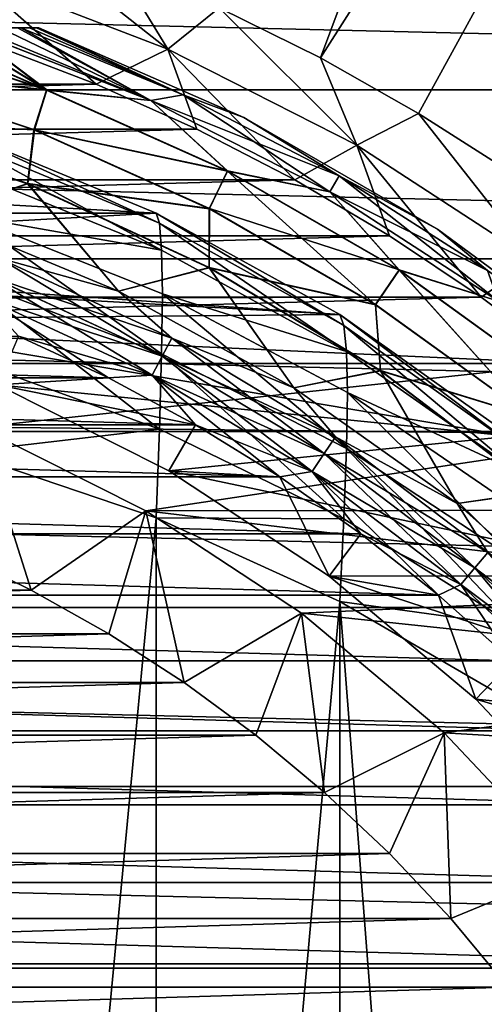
# Model space of a CAD drawing. Header units: metres. Extents: x -109 to 109, y -315 to 32.
# Tile 377 of 384: x 81.91 to 85.64, y 7.17 to 15.07. Entities that reach past the tile are written whole.
import ezdxf

# ---------------------------------------------------------------- set-up
doc = ezdxf.new("R2010")
doc.units = ezdxf.units.M
doc.layers.add('solid_K244242000C74_AAA', color=7, linetype='CONTINUOUS')

msp = doc.modelspace()

# ---------------------------------------------------------------- linework, layer by layer
at = {"layer": 'solid_K244242000C74_AAA'}
for points in [[(89.187675, 27.782076, -78.325066), (83.514343, 15.161276, -73.288864), (84.324875, 14.759292, -73.288864)], [(91.771088, 26.450235, -78.325066), (89.187675, 27.782076, -78.325066), (84.324875, 14.759292, -73.288864)], [(91.771088, 26.450235, -78.325066), (84.324875, 14.759292, -73.288864), (85.11245, 14.314016, -73.288864)], [(91.771088, 26.450235, -78.325066), (85.11245, 14.314016, -73.288864), (85.874763, 13.826756, -73.288864)], [(104.631042, 14.502484, -83.82), (48.368961, 14.502484, -83.82), (49.090897, 15.824654, -83.82)], [(104.631042, 14.502484, -83.82), (49.090897, 15.824654, -83.82), (103.909103, 15.824654, -83.82)], [(83.102882, 14.830321, -73.162537), (81.834007, 15.830783, -73.288864), (81.516525, 15.439268, -73.162537)], [(83.102882, 14.830321, -73.162537), (82.683243, 15.518789, -73.288864), (81.834007, 15.830783, -73.288864)], [(83.102882, 14.830321, -73.162537), (83.514343, 15.161276, -73.288864), (82.683243, 15.518789, -73.288864)], [(81.516525, 15.439268, -73.162537), (81.702209, 14.863488, -73.120003), (82.527939, 14.548213, -73.120003)], [(83.102882, 14.830321, -73.162537), (81.516525, 15.439268, -73.162537), (82.527939, 14.548213, -73.120003)], [(84.616905, 14.058889, -73.162537), (83.514343, 15.161276, -73.288864), (83.102882, 14.830321, -73.162537)], [(84.616905, 14.058889, -73.162537), (84.324875, 14.759292, -73.288864), (83.514343, 15.161276, -73.288864)], [(70.932236, 15, -34), (82.067764, 15, -34), (82.067764, 15, -44)], [(70.950554, 15, -33.747631), (82.067764, 15, -34), (70.932236, 15, -34)], [(82.049446, 15, -44.252373), (70.932236, 15, -44), (82.067764, 15, -44)], [(70.932236, 15, -34), (82.067764, 15, -44), (70.932236, 15, -44)], [(82.049446, 15, -44.252373), (70.950554, 15, -44.252373), (70.932236, 15, -44)], [(82.049446, 15, -33.747631), (82.067764, 15, -34), (70.950554, 15, -33.747631)], [(81.99369, 15, -44.505844), (71.00631, 15, -44.505844), (70.950554, 15, -44.252373)], [(81.99369, 15, -44.505844), (70.950554, 15, -44.252373), (82.049446, 15, -44.252373)], [(82.049446, 15, -33.747631), (70.950554, 15, -33.747631), (71.00631, 15, -33.494156)], [(81.924271, 15, -44.701088), (71.075729, 15, -44.701088), (71.00631, 15, -44.505844)], [(81.924271, 15, -44.701088), (71.00631, 15, -44.505844), (81.99369, 15, -44.505844)], [(81.99369, 15, -33.494156), (71.00631, 15, -33.494156), (71.076904, 15, -33.296097)], [(82.049446, 15, -33.747631), (71.00631, 15, -33.494156), (81.99369, 15, -33.494156)], [(81.8974, 15, -44.762798), (71.075729, 15, -44.701088), (81.924271, 15, -44.701088)], [(81.923096, 15, -33.296097), (71.076904, 15, -33.296097), (71.1026, 15, -33.237202)], [(81.99369, 15, -33.494156), (71.076904, 15, -33.296097), (81.923096, 15, -33.296097)], [(81.8974, 15, -33.237202), (81.923096, 15, -33.296097), (71.1026, 15, -33.237202)], [(80.623642, 15, -31.941381), (80.566063, 14.66765, -31.31955), (82.13002, 14.5021, -31.941523)], [(82.132591, 14.50235, -46.055901), (80.57209, 14.667551, -46.678066), (80.627983, 15, -46.056065)], [(80.988518, 15, -32.180431), (80.623642, 15, -31.941381), (82.13002, 14.5021, -31.941523)], [(82.132591, 14.50235, -46.055901), (80.627983, 15, -46.056065), (80.988525, 15, -45.819569)], [(80.988518, 15, -32.180431), (82.13002, 14.5021, -31.941523), (81.309311, 15, -32.445126)], [(82.132591, 14.50235, -46.055901), (80.988525, 15, -45.819569), (81.309311, 15, -45.554871)], [(82.132591, 14.50235, -46.055901), (81.309311, 15, -45.554871), (81.471329, 15, -45.391918)], [(82.13002, 14.5021, -31.941523), (81.468811, 15, -32.605377), (81.309311, 15, -32.445126)], [(81.56266, 15, -32.711975), (81.468811, 15, -32.605377), (82.964844, 14.418338, -32.604633)], [(82.13002, 14.5021, -31.941523), (82.964844, 14.418338, -32.604633), (81.468811, 15, -32.605377)], [(82.966278, 14.418556, -45.392651), (81.471329, 15, -45.391918), (81.562668, 15, -45.288021)], [(82.132591, 14.50235, -46.055901), (81.471329, 15, -45.391918), (82.966278, 14.418556, -45.392651)], [(81.756012, 15, -32.976551), (81.56266, 15, -32.711975), (82.964844, 14.418338, -32.604633)], [(82.966278, 14.418556, -45.392651), (81.562668, 15, -45.288021), (81.756012, 15, -45.023445)], [(82.966278, 14.418556, -45.392651), (81.756012, 15, -45.023445), (81.8974, 15, -44.762798)], [(81.756012, 15, -32.976551), (82.964844, 14.418338, -32.604633), (81.8974, 15, -33.237202)], [(82.966278, 14.418556, -45.392651), (81.8974, 15, -44.762798), (81.924271, 15, -44.701088)], [(82.964844, 14.418338, -32.604633), (81.923096, 15, -33.296097), (81.8974, 15, -33.237202)], [(81.99369, 15, -33.494156), (81.923096, 15, -33.296097), (83.223686, 14.463711, -33.295631)], [(82.964844, 14.418338, -32.604633), (83.223686, 14.463711, -33.295631), (81.923096, 15, -33.296097)], [(83.224304, 14.463863, -44.701569), (81.924271, 15, -44.701088), (81.99369, 15, -44.505844)], [(82.966278, 14.418556, -45.392651), (81.924271, 15, -44.701088), (83.224304, 14.463863, -44.701569)], [(83.224304, 14.463863, -44.701569), (81.99369, 15, -44.505844), (82.049446, 15, -44.252373)], [(82.049446, 15, -33.747631), (81.99369, 15, -33.494156), (83.223686, 14.463711, -33.295631)], [(82.049446, 15, -33.747631), (83.223686, 14.463711, -33.295631), (82.067764, 15, -34)], [(83.224304, 14.463863, -44.701569), (82.049446, 15, -44.252373), (82.067764, 15, -44)], [(83.71106, 14.282878, -34), (82.067764, 15, -44), (82.067764, 15, -34)], [(83.223686, 14.463711, -33.295631), (83.71106, 14.282878, -34), (82.067764, 15, -34)], [(83.71106, 14.282878, -34), (83.71106, 14.282878, -44), (82.067764, 15, -44)], [(83.224304, 14.463863, -44.701569), (82.067764, 15, -44), (83.71106, 14.282878, -44)], [(82.527939, 14.548213, -73.120003), (81.702209, 14.863488, -73.120003), (70.472153, 14.54825, -73.120003)], [(83.102882, 14.830321, -73.162537), (82.527939, 14.548213, -73.120003), (83.334221, 14.187294, -73.120003)], [(83.102882, 14.830321, -73.162537), (83.334221, 14.187294, -73.120003), (84.119019, 13.781766, -73.120003)], [(84.616905, 14.058889, -73.162537), (83.102882, 14.830321, -73.162537), (84.119019, 13.781766, -73.120003)], [(84.616905, 14.058889, -73.162537), (85.11245, 14.314016, -73.288864), (84.324875, 14.759292, -73.288864)], [(80.459595, 14.261165, -30.751143), (82.028091, 14.181433, -31.31955), (80.566063, 14.66765, -31.31955)], [(80.57209, 14.667551, -46.678066), (82.031906, 14.181572, -46.678066), (80.460083, 14.262934, -47.246708)], [(82.13002, 14.5021, -31.941523), (80.566063, 14.66765, -31.31955), (82.028091, 14.181433, -31.31955)], [(82.132591, 14.50235, -46.055901), (82.031906, 14.181572, -46.678066), (80.57209, 14.667551, -46.678066)], [(82.527939, 14.548213, -73.120003), (70.472153, 14.54825, -73.120003), (69.665863, 14.187336, -73.120003)], [(83.334221, 14.187294, -73.120003), (82.527939, 14.548213, -73.120003), (69.665863, 14.187336, -73.120003)], [(105.289085, 13.147866, -83.82), (47.710915, 13.147866, -83.82), (48.368961, 14.502484, -83.82)], [(105.289085, 13.147866, -83.82), (48.368961, 14.502484, -83.82), (104.631042, 14.502484, -83.82)], [(82.13002, 14.5021, -31.941523), (82.028091, 14.181433, -31.31955), (83.58007, 13.8521, -31.941523)], [(83.581284, 13.852786, -46.055901), (82.031906, 14.181572, -46.678066), (82.132591, 14.50235, -46.055901)], [(82.13002, 14.5021, -31.941523), (83.58007, 13.8521, -31.941523), (82.964844, 14.418338, -32.604633)], [(83.581284, 13.852786, -46.055901), (82.132591, 14.50235, -46.055901), (82.966278, 14.418556, -45.392651)], [(82.964844, 14.418338, -32.604633), (84.400673, 13.68437, -32.604633), (83.223686, 14.463711, -33.295631)], [(82.966278, 14.418556, -45.392651), (83.224304, 14.463863, -44.701569), (84.475266, 13.813568, -44.701569)], [(83.223686, 14.463711, -33.295631), (84.475067, 13.813225, -33.295631), (83.71106, 14.282878, -34)], [(84.400673, 13.68437, -32.604633), (84.475067, 13.813225, -33.295631), (83.223686, 14.463711, -33.295631)], [(84.475266, 13.813568, -44.701569), (83.224304, 14.463863, -44.701569), (83.71106, 14.282878, -44)], [(83.58007, 13.8521, -31.941523), (84.400673, 13.68437, -32.604633), (82.964844, 14.418338, -32.604633)], [(84.40107, 13.685053, -45.392651), (82.966278, 14.418556, -45.392651), (84.475266, 13.813568, -44.701569)], [(83.581284, 13.852786, -46.055901), (82.966278, 14.418556, -45.392651), (84.40107, 13.685053, -45.392651)], [(86.041992, 13.133426, -73.162537), (85.11245, 14.314016, -73.288864), (84.616905, 14.058889, -73.162537)], [(86.041992, 13.133426, -73.162537), (85.874763, 13.826756, -73.288864), (85.11245, 14.314016, -73.288864)], [(80.459595, 14.261165, -30.751143), (81.225365, 13.504317, -30.25), (81.978287, 13.749457, -30.751143)], [(80.459595, 14.261165, -30.751143), (81.978287, 13.749457, -30.751143), (82.028091, 14.181433, -31.31955)], [(82.031906, 14.181572, -46.678066), (81.978966, 13.751163, -47.246708), (80.460083, 14.262934, -47.246708)], [(81.225365, 13.504317, -47.75), (80.460083, 14.262934, -47.246708), (81.978966, 13.751163, -47.246708)], [(85.263802, 13.3864, -34), (85.263802, 13.3864, -44), (83.71106, 14.282878, -44)], [(84.475266, 13.813568, -44.701569), (83.71106, 14.282878, -44), (85.263802, 13.3864, -44)], [(83.71106, 14.282878, -34), (85.263802, 13.3864, -34), (83.71106, 14.282878, -44)], [(84.475067, 13.813225, -33.295631), (85.263802, 13.3864, -34), (83.71106, 14.282878, -34)], [(83.334221, 14.187294, -73.120003), (69.665863, 14.187336, -73.120003), (68.881065, 13.781814, -73.120003)], [(84.119019, 13.781766, -73.120003), (83.334221, 14.187294, -73.120003), (68.881065, 13.781814, -73.120003)], [(71.545906, 14.158248, -27.5), (83.008316, 13.514469, -27.5), (69.991684, 13.514469, -27.5)], [(71.545906, 14.158248, -27.5), (81.454094, 14.158248, -27.5), (83.008316, 13.514469, -27.5)], [(81.453308, 14.158556, -0.001319), (83.007805, 13.514752, -0.000657), (81.454094, 14.158248, -27.5)], [(83.034874, 13.433027, 1.353968), (83.007805, 13.514752, -0.000657), (81.453308, 14.158556, -0.001319)], [(83.034874, 13.433027, 1.353968), (81.453308, 14.158556, -0.001319), (81.471977, 14.079729, 1.420647)], [(83.007805, 13.514752, -0.000657), (83.008316, 13.514469, -27.5), (81.454094, 14.158248, -27.5)], [(81.978287, 13.749457, -30.751143), (83.433479, 13.549898, -31.31955), (82.028091, 14.181433, -31.31955)], [(82.031906, 14.181572, -46.678066), (83.435204, 13.550715, -46.678066), (81.978966, 13.751163, -47.246708)], [(83.58007, 13.8521, -31.941523), (82.028091, 14.181433, -31.31955), (83.433479, 13.549898, -31.31955)], [(83.581284, 13.852786, -46.055901), (83.435204, 13.550715, -46.678066), (82.031906, 14.181572, -46.678066)], [(81.471977, 14.079729, 1.420647), (81.483925, 13.857467, 2.848619), (83.052162, 13.21702, 2.715811)], [(83.034874, 13.433027, 1.353968), (81.471977, 14.079729, 1.420647), (83.052162, 13.21702, 2.715811)], [(84.616905, 14.058889, -73.162537), (84.119019, 13.781766, -73.120003), (84.880241, 13.332586, -73.120003)], [(84.616905, 14.058889, -73.162537), (84.880241, 13.332586, -73.120003), (85.614555, 12.841762, -73.120003)], [(86.041992, 13.133426, -73.162537), (84.616905, 14.058889, -73.162537), (85.614555, 12.841762, -73.120003)], [(83.052162, 13.21702, 2.715811), (81.483925, 13.857467, 2.848619), (81.488907, 13.492301, 4.251068)], [(83.58007, 13.8521, -31.941523), (83.433479, 13.549898, -31.31955), (84.767815, 12.779519, -31.31955)], [(84.95623, 13.05896, -46.055901), (83.435204, 13.550715, -46.678066), (83.581284, 13.852786, -46.055901)], [(83.58007, 13.8521, -31.941523), (84.767815, 12.779519, -31.31955), (84.956238, 13.057567, -31.941523)], [(83.58007, 13.8521, -31.941523), (84.956238, 13.057567, -31.941523), (84.400673, 13.68437, -32.604633)], [(84.95623, 13.05896, -46.055901), (83.581284, 13.852786, -46.055901), (84.40107, 13.685053, -45.392651)], [(84.119019, 13.781766, -73.120003), (68.881065, 13.781814, -73.120003), (68.119843, 13.332638, -73.120003)], [(84.880241, 13.332586, -73.120003), (84.119019, 13.781766, -73.120003), (68.119843, 13.332638, -73.120003)], [(82.707657, 12.890332, -47.75), (81.225365, 13.504317, -47.75), (81.978966, 13.751163, -47.246708)], [(81.978287, 13.749457, -30.751143), (81.225365, 13.504317, -30.25), (82.707657, 12.890332, -30.25)], [(81.978287, 13.749457, -30.751143), (82.707657, 12.890332, -30.25), (83.432747, 13.07655, -30.751143)], [(81.978287, 13.749457, -30.751143), (83.432747, 13.07655, -30.751143), (83.433479, 13.549898, -31.31955)], [(83.435204, 13.550715, -46.678066), (83.433609, 13.078173, -47.246708), (81.978966, 13.751163, -47.246708)], [(82.707657, 12.890332, -47.75), (81.978966, 13.751163, -47.246708), (83.433609, 13.078173, -47.246708)], [(84.400673, 13.68437, -32.604633), (85.754227, 12.807887, -32.604633), (84.475067, 13.813225, -33.295631)], [(84.40107, 13.685053, -45.392651), (84.475266, 13.813568, -44.701569), (85.663925, 13.055347, -44.701569)], [(84.475067, 13.813225, -33.295631), (85.664101, 13.054738, -33.295631), (85.263802, 13.3864, -34)], [(85.754227, 12.807887, -32.604633), (85.664101, 13.054738, -33.295631), (84.475067, 13.813225, -33.295631)], [(85.663925, 13.055347, -44.701569), (84.475266, 13.813568, -44.701569), (85.263802, 13.3864, -44)], [(84.956238, 13.057567, -31.941523), (85.754227, 12.807887, -32.604633), (84.400673, 13.68437, -32.604633)], [(85.753693, 12.809241, -45.392651), (84.40107, 13.685053, -45.392651), (85.663925, 13.055347, -44.701569)], [(84.95623, 13.05896, -46.055901), (84.40107, 13.685053, -45.392651), (85.753693, 12.809241, -45.392651)], [(77.267982, 13.198163, -27.5), (69.991684, 13.514469, -27.5), (83.008316, 13.514469, -27.5)], [(77.267982, 13.198163, -27.5), (83.008316, 13.514469, -27.5), (84.480644, 12.700734, -27.5)], [(81.741882, 13.156126, -47.856464), (81.225365, 13.504317, -47.75), (82.707657, 12.890332, -47.75)], [(82.707657, 12.890332, -30.25), (81.225365, 13.504317, -30.25), (81.741768, 13.155839, -30.143347)], [(83.007805, 13.514752, -0.000657), (84.48027, 12.700997, -0.004201), (83.008316, 13.514469, -27.5)], [(84.513763, 12.614516, 1.270334), (84.48027, 12.700997, -0.004201), (83.007805, 13.514752, -0.000657)], [(84.513763, 12.614516, 1.270334), (83.007805, 13.514752, -0.000657), (83.034874, 13.433027, 1.353968)], [(84.48027, 12.700997, -0.004201), (84.480644, 12.700734, -27.5), (83.008316, 13.514469, -27.5)], [(83.432747, 13.07655, -30.751143), (84.767815, 12.779519, -31.31955), (83.433479, 13.549898, -31.31955)], [(83.435204, 13.550715, -46.678066), (84.767654, 12.781425, -46.678066), (83.433609, 13.078173, -47.246708)], [(84.95623, 13.05896, -46.055901), (84.767654, 12.781425, -46.678066), (83.435204, 13.550715, -46.678066)], [(81.488907, 13.492301, 4.251068), (81.483963, 12.987561, 5.609547), (83.052208, 12.386648, 5.35123)], [(83.05883, 12.867165, 4.054101), (81.488907, 13.492301, 4.251068), (83.052208, 12.386648, 5.35123)], [(83.052162, 13.21702, 2.715811), (81.488907, 13.492301, 4.251068), (83.05883, 12.867165, 4.054101)], [(83.034874, 13.433027, 1.353968), (83.052162, 13.21702, 2.715811), (84.53521, 12.406219, 2.548287)], [(84.513763, 12.614516, 1.270334), (83.034874, 13.433027, 1.353968), (84.53521, 12.406219, 2.548287)], [(86.706497, 12.321825, -34), (86.706497, 12.321825, -44), (85.263802, 13.3864, -44)], [(85.663925, 13.055347, -44.701569), (85.263802, 13.3864, -44), (86.706497, 12.321825, -44)], [(85.263802, 13.3864, -34), (86.706497, 12.321825, -34), (85.263802, 13.3864, -44)], [(85.664101, 13.054738, -33.295631), (86.706497, 12.321825, -34), (85.263802, 13.3864, -34)], [(84.880241, 13.332586, -73.120003), (68.119843, 13.332638, -73.120003), (67.385521, 12.841818, -73.120003)], [(85.614555, 12.841762, -73.120003), (84.880241, 13.332586, -73.120003), (67.385521, 12.841818, -73.120003)], [(78.79586, 13.019633, -27.5), (77.267982, 13.198163, -27.5), (84.480644, 12.700734, -27.5)], [(84.53521, 12.406219, 2.548287), (83.052162, 13.21702, 2.715811), (83.05883, 12.867165, 4.054101)], [(105.882225, 11.762788, -83.82), (47.117771, 11.762788, -83.82), (47.710915, 13.147866, -83.82)], [(105.882225, 11.762788, -83.82), (47.710915, 13.147866, -83.82), (105.289085, 13.147866, -83.82)], [(81.741768, 13.155839, -30.143347), (81.681618, 13.004871, -30.064522), (83.057312, 12.368405, -30.064522)], [(81.68174, 13.005185, -47.935352), (81.741882, 13.156126, -47.856464), (83.133575, 12.512258, -47.856464)], [(83.13343, 12.511984, -30.143347), (81.741768, 13.155839, -30.143347), (83.057312, 12.368405, -30.064522)], [(82.707657, 12.890332, -30.25), (81.741768, 13.155839, -30.143347), (83.13343, 12.511984, -30.143347)], [(83.133575, 12.512258, -47.856464), (81.741882, 13.156126, -47.856464), (82.707657, 12.890332, -47.75)], [(86.041992, 13.133426, -73.162537), (85.614555, 12.841762, -73.120003), (86.320541, 12.310306, -73.120003)], [(84.111885, 12.114244, -47.75), (82.707657, 12.890332, -47.75), (83.433609, 13.078173, -47.246708)], [(83.432747, 13.07655, -30.751143), (82.707657, 12.890332, -30.25), (84.111885, 12.114244, -30.25)], [(83.432747, 13.07655, -30.751143), (84.111885, 12.114244, -30.25), (84.805931, 12.250334, -30.751143)], [(83.432747, 13.07655, -30.751143), (84.805931, 12.250334, -30.751143), (84.767815, 12.779519, -31.31955)], [(84.767654, 12.781425, -46.678066), (84.806961, 12.251853, -47.246708), (83.433609, 13.078173, -47.246708)], [(84.111885, 12.114244, -47.75), (83.433609, 13.078173, -47.246708), (84.806961, 12.251853, -47.246708)], [(84.95623, 13.05896, -46.055901), (86.015648, 11.881559, -46.678066), (84.767654, 12.781425, -46.678066)], [(84.956238, 13.057567, -31.941523), (84.767815, 12.779519, -31.31955), (86.017433, 11.878189, -31.31955)], [(86.243111, 12.129139, -46.055901), (86.015648, 11.881559, -46.678066), (84.95623, 13.05896, -46.055901)], [(86.243111, 12.129139, -46.055901), (84.95623, 13.05896, -46.055901), (85.753693, 12.809241, -45.392651)], [(84.956238, 13.057567, -31.941523), (86.017433, 11.878189, -31.31955), (86.244179, 12.126789, -31.941523)], [(84.956238, 13.057567, -31.941523), (86.244179, 12.126789, -31.941523), (85.754227, 12.807887, -32.604633)], [(80.291229, 12.665177, -27.5), (78.79586, 13.019633, -27.5), (84.480644, 12.700734, -27.5)], [(81.483963, 12.987561, 5.609547), (81.472038, 12.351083, 6.907035), (83.034966, 11.782943, 6.590945)], [(83.052208, 12.386648, 5.35123), (81.483963, 12.987561, 5.609547), (83.034966, 11.782943, 6.590945)], [(81.681618, 13.004871, -30.064522), (81.617195, 12.843194, -30.016214), (82.975792, 12.214641, -30.016214)], [(81.617325, 12.843524, -47.983723), (81.68174, 13.005185, -47.935352), (83.057472, 12.368704, -47.935352)], [(83.057312, 12.368405, -30.064522), (81.681618, 13.004871, -30.064522), (82.975792, 12.214641, -30.016214)], [(83.057472, 12.368704, -47.935352), (81.68174, 13.005185, -47.935352), (83.133575, 12.512258, -47.856464)], [(83.133575, 12.512258, -47.856464), (82.707657, 12.890332, -47.75), (84.111885, 12.114244, -47.75)], [(84.111885, 12.114244, -30.25), (82.707657, 12.890332, -30.25), (83.13343, 12.511984, -30.143347)], [(75.752983, 12.828264, -73.120003), (85.614555, 12.841762, -73.120003), (67.385521, 12.841818, -73.120003)], [(75.752983, 12.828264, -73.120003), (77.247017, 12.828264, -73.120003), (85.614555, 12.841762, -73.120003)], [(77.247017, 12.828264, -73.120003), (78.731239, 12.654784, -73.120003), (85.614555, 12.841762, -73.120003)], [(78.731239, 12.654784, -73.120003), (86.320541, 12.310306, -73.120003), (85.614555, 12.841762, -73.120003)], [(81.617195, 12.843194, -30.016214), (81.905838, 12.529281, -30), (82.625389, 12.193693, -30)], [(82.975792, 12.214641, -30.016214), (81.617195, 12.843194, -30.016214), (82.625389, 12.193693, -30)], [(82.97596, 12.214954, -47.983723), (81.905838, 12.529281, -48), (81.617325, 12.843524, -47.983723)], [(82.97596, 12.214954, -47.983723), (81.617325, 12.843524, -47.983723), (83.057472, 12.368704, -47.935352)], [(83.05883, 12.867165, 4.054101), (83.052208, 12.386648, 5.35123), (84.535263, 11.626245, 5.023705)], [(84.543152, 12.075818, 3.804766), (83.05883, 12.867165, 4.054101), (84.535263, 11.626245, 5.023705)], [(84.53521, 12.406219, 2.548287), (83.05883, 12.867165, 4.054101), (84.543152, 12.075818, 3.804766)], [(84.767654, 12.781425, -46.678066), (86.015648, 11.881559, -46.678066), (84.806961, 12.251853, -47.246708)], [(84.805931, 12.250334, -30.751143), (86.017433, 11.878189, -31.31955), (84.767815, 12.779519, -31.31955)], [(78.731239, 12.654784, -73.120003), (80.185463, 12.310127, -73.120003), (86.320541, 12.310306, -73.120003)], [(80.291229, 12.665177, -27.5), (84.480644, 12.700734, -27.5), (85.852501, 11.727337, -27.5)], [(81.736443, 12.13923, -27.5), (80.291229, 12.665177, -27.5), (85.852501, 11.727337, -27.5)], [(84.48027, 12.700997, -0.004201), (85.852715, 11.72718, -0.004873), (84.480644, 12.700734, -27.5)], [(85.890068, 11.637344, 1.170966), (85.852715, 11.72718, -0.004873), (84.48027, 12.700997, -0.004201)], [(85.890068, 11.637344, 1.170966), (84.48027, 12.700997, -0.004201), (84.513763, 12.614516, 1.270334)], [(85.852715, 11.72718, -0.004873), (85.852501, 11.727337, -27.5), (84.480644, 12.700734, -27.5)], [(84.513763, 12.614516, 1.270334), (84.53521, 12.406219, 2.548287), (85.913986, 11.438889, 2.348808)], [(85.890068, 11.637344, 1.170966), (84.513763, 12.614516, 1.270334), (85.913986, 11.438889, 2.348808)], [(70.374611, 12.193693, -48), (71.094162, 12.529281, -48), (82.625389, 12.193693, -48)], [(71.094162, 12.529281, -48), (81.905838, 12.529281, -48), (82.625389, 12.193693, -48)], [(82.625389, 12.193693, -30), (81.905838, 12.529281, -30), (81.73629, 12.139288, -30)], [(82.97596, 12.214954, -47.983723), (82.625389, 12.193693, -48), (81.905838, 12.529281, -48)], [(83.13343, 12.511984, -30.143347), (83.057312, 12.368405, -30.064522), (84.356133, 11.58693, -30.064522)], [(83.057472, 12.368704, -47.935352), (83.133575, 12.512258, -47.856464), (84.447502, 11.721694, -47.856464)], [(84.447334, 11.721437, -30.143347), (83.13343, 12.511984, -30.143347), (84.356133, 11.58693, -30.064522)], [(84.111885, 12.114244, -30.25), (83.13343, 12.511984, -30.143347), (84.447334, 11.721437, -30.143347)], [(84.447502, 11.721694, -47.856464), (83.133575, 12.512258, -47.856464), (84.111885, 12.114244, -47.75)], [(85.913986, 11.438889, 2.348808), (84.53521, 12.406219, 2.548287), (84.543152, 12.075818, 3.804766)], [(83.034966, 11.782943, 6.590945), (81.472038, 12.351083, 6.907035), (81.453308, 11.597256, 8.122096)], [(83.057312, 12.368405, -30.064522), (82.975792, 12.214641, -30.016214), (84.258469, 11.442882, -30.016214)], [(82.97596, 12.214954, -47.983723), (83.057472, 12.368704, -47.935352), (84.356323, 11.587211, -47.935352)], [(83.052208, 12.386648, 5.35123), (83.034966, 11.782943, 6.590945), (84.513878, 11.0643, 6.190256)], [(84.535263, 11.626245, 5.023705), (83.052208, 12.386648, 5.35123), (84.513878, 11.0643, 6.190256)], [(84.356133, 11.58693, -30.064522), (83.057312, 12.368405, -30.064522), (84.258469, 11.442882, -30.016214)], [(84.356323, 11.587211, -47.935352), (83.057472, 12.368704, -47.935352), (84.447502, 11.721694, -47.856464)], [(80.185463, 12.310127, -73.120003), (81.589783, 11.798996, -73.120003), (86.320541, 12.310306, -73.120003)], [(81.589783, 11.798996, -73.120003), (86.995583, 11.740047, -73.120003), (86.320541, 12.310306, -73.120003)], [(85.420387, 11.185811, -47.75), (84.111885, 12.114244, -47.75), (84.806961, 12.251853, -47.246708)], [(84.805931, 12.250334, -30.751143), (84.111885, 12.114244, -30.25), (85.420387, 11.185811, -30.25)], [(84.805931, 12.250334, -30.751143), (85.420387, 11.185811, -30.25), (86.081734, 11.280493, -30.751143)], [(84.805931, 12.250334, -30.751143), (86.081734, 11.280493, -30.751143), (86.017433, 11.878189, -31.31955)], [(86.015648, 11.881559, -46.678066), (86.082924, 11.281892, -47.246708), (84.806961, 12.251853, -47.246708)], [(85.420387, 11.185811, -47.75), (84.806961, 12.251853, -47.246708), (86.082924, 11.281892, -47.246708)], [(69.675667, 11.816706, -48), (70.374611, 12.193693, -48), (83.324333, 11.816706, -48)], [(70.374611, 12.193693, -48), (82.625389, 12.193693, -48), (83.324333, 11.816706, -48)], [(83.324333, 11.816706, -30), (82.625389, 12.193693, -30), (81.73629, 12.139288, -30)], [(82.97596, 12.214954, -47.983723), (83.324333, 11.816706, -48), (82.625389, 12.193693, -48)], [(82.975792, 12.214641, -30.016214), (82.625389, 12.193693, -30), (83.324333, 11.816706, -30)], [(82.975792, 12.214641, -30.016214), (83.324333, 11.816706, -30), (83.999771, 11.399978, -30)], [(84.258469, 11.442882, -30.016214), (82.975792, 12.214641, -30.016214), (83.999771, 11.399978, -30)], [(84.258667, 11.443175, -47.983723), (83.324333, 11.816706, -48), (82.97596, 12.214954, -47.983723)], [(84.258667, 11.443175, -47.983723), (82.97596, 12.214954, -47.983723), (84.356323, 11.587211, -47.935352)], [(81.73629, 12.139288, -30), (81.736443, 12.13923, -27.5), (83.110268, 11.449247, -27.5)], [(83.110352, 11.449209, -30), (81.73629, 12.139288, -30), (83.110268, 11.449247, -27.5)], [(83.324333, 11.816706, -30), (81.73629, 12.139288, -30), (83.110352, 11.449209, -30)], [(83.110268, 11.449247, -27.5), (81.736443, 12.13923, -27.5), (85.852501, 11.727337, -27.5)], [(84.447502, 11.721694, -47.856464), (84.111885, 12.114244, -47.75), (85.420387, 11.185811, -47.75)], [(85.420387, 11.185811, -30.25), (84.111885, 12.114244, -30.25), (84.447334, 11.721437, -30.143347)], [(84.543152, 12.075818, 3.804766), (84.535263, 11.626245, 5.023705), (85.914047, 10.719266, 4.632635)], [(85.92263, 11.131993, 3.507391), (84.543152, 12.075818, 3.804766), (85.914047, 10.719266, 4.632635)], [(85.913986, 11.438889, 2.348808), (84.543152, 12.075818, 3.804766), (85.92263, 11.131993, 3.507391)], [(69.000229, 11.399978, -48), (69.675667, 11.816706, -48), (83.999771, 11.399978, -48)], [(69.675667, 11.816706, -48), (83.324333, 11.816706, -48), (83.999771, 11.399978, -48)], [(81.589607, 11.799084, -49.5), (81.363731, 10.805857, -48.5), (82.007004, 10.492633, -48.5)], [(83.034966, 11.782943, 6.590945), (81.453308, 11.597256, 8.122096), (83.00779, 11.070264, 7.752285)], [(81.589607, 11.799084, -49.5), (82.925003, 11.128427, -49.5), (81.589783, 11.798996, -73.120003)], [(81.589607, 11.799084, -49.5), (82.007004, 10.492633, -48.5), (82.925003, 11.128427, -49.5)], [(81.589783, 11.798996, -73.120003), (82.925003, 11.128427, -73.120003), (86.995583, 11.740047, -73.120003)], [(82.925003, 11.128427, -49.5), (82.925003, 11.128427, -73.120003), (81.589783, 11.798996, -73.120003)], [(84.513878, 11.0643, 6.190256), (83.034966, 11.782943, 6.590945), (83.00779, 11.070264, 7.752285)], [(83.999771, 11.399978, -30), (83.324333, 11.816706, -30), (83.110352, 11.449209, -30)], [(84.258667, 11.443175, -47.983723), (83.999771, 11.399978, -48), (83.324333, 11.816706, -48)], [(106.408623, 10.351391, -83.82), (46.591377, 10.351391, -83.82), (47.117771, 11.762788, -83.82)], [(106.408623, 10.351391, -83.82), (47.117771, 11.762788, -83.82), (105.882225, 11.762788, -83.82)], [(82.925003, 11.128427, -73.120003), (87.637299, 11.133141, -73.120003), (86.995583, 11.740047, -73.120003)], [(83.110268, 11.449247, -27.5), (85.852501, 11.727337, -27.5), (87.106606, 10.606602, -27.5)], [(84.447334, 11.721437, -30.143347), (84.356133, 11.58693, -30.064522), (85.562851, 10.66961, -30.064522)], [(84.356323, 11.587211, -47.935352), (84.447502, 11.721694, -47.856464), (85.668259, 10.793704, -47.856464)], [(85.668053, 10.793468, -30.143347), (84.447334, 11.721437, -30.143347), (85.562851, 10.66961, -30.064522)], [(85.420387, 11.185811, -30.25), (84.447334, 11.721437, -30.143347), (85.668053, 10.793468, -30.143347)], [(85.668259, 10.793704, -47.856464), (84.447502, 11.721694, -47.856464), (85.420387, 11.185811, -47.75)], [(84.535263, 11.626245, 5.023705), (84.513878, 11.0643, 6.190256), (85.890198, 10.206632, 5.711506)], [(85.914047, 10.719266, 4.632635), (84.535263, 11.626245, 5.023705), (85.890198, 10.206632, 5.711506)], [(81.454185, -5.344541, 32.316952), (83.00779, 11.070264, 7.752285), (81.453308, 11.597256, 8.122096)], [(84.356133, 11.58693, -30.064522), (84.258469, 11.442882, -30.016214), (85.45018, 10.536965, -30.016214)], [(84.258667, 11.443175, -47.983723), (84.356323, 11.587211, -47.935352), (85.563065, 10.669868, -47.935352)], [(85.562851, 10.66961, -30.064522), (84.356133, 11.58693, -30.064522), (85.45018, 10.536965, -30.016214)], [(85.563065, 10.669868, -47.935352), (84.356323, 11.587211, -47.935352), (85.668259, 10.793704, -47.856464)], [(84.395149, 10.604134, -27.5), (83.110268, 11.449247, -27.5), (87.106606, 10.606602, -27.5)], [(83.110352, 11.449209, -30), (83.110268, 11.449247, -27.5), (84.395149, 10.604134, -27.5)], [(84.394814, 10.604407, -30), (83.110352, 11.449209, -30), (84.395149, 10.604134, -27.5)], [(83.999771, 11.399978, -30), (83.110352, 11.449209, -30), (84.394814, 10.604407, -30)], [(68.349709, 10.944372, -48), (69.000229, 11.399978, -48), (84.650291, 10.944372, -48)], [(69.000229, 11.399978, -48), (83.999771, 11.399978, -48), (84.650291, 10.944372, -48)], [(84.258667, 11.443175, -47.983723), (84.650291, 10.944372, -48), (83.999771, 11.399978, -48)], [(84.258469, 11.442882, -30.016214), (83.999771, 11.399978, -30), (84.650291, 10.944372, -30)], [(84.650291, 10.944372, -30), (83.999771, 11.399978, -30), (84.394814, 10.604407, -30)], [(84.258469, 11.442882, -30.016214), (84.650291, 10.944372, -30), (85.272934, 10.451867, -30)], [(85.45018, 10.536965, -30.016214), (84.258469, 11.442882, -30.016214), (85.272934, 10.451867, -30)], [(85.450409, 10.537236, -47.983723), (84.650291, 10.944372, -48), (84.258667, 11.443175, -47.983723)], [(85.450409, 10.537236, -47.983723), (84.258667, 11.443175, -47.983723), (85.563065, 10.669868, -47.935352)], [(86.616707, 10.116711, -47.75), (85.420387, 11.185811, -47.75), (86.082924, 11.281892, -47.246708)], [(86.081734, 11.280493, -30.751143), (85.420387, 11.185811, -30.25), (86.616707, 10.116711, -30.25)], [(82.925003, 11.128427, -73.120003), (88.24437, 10.490769, -73.120003), (87.637299, 11.133141, -73.120003)], [(85.668259, 10.793704, -47.856464), (85.420387, 11.185811, -47.75), (86.616707, 10.116711, -47.75)], [(86.616707, 10.116711, -30.25), (85.420387, 11.185811, -30.25), (85.668053, 10.793468, -30.143347)], [(81.454185, -5.344541, 32.316952), (83.008255, -5.871843, 31.947731), (83.00779, 11.070264, 7.752285)], [(82.925003, 11.128427, -49.5), (82.007004, 10.492633, -48.5), (82.63015, 10.141165, -48.5)], [(82.925003, 11.128427, -49.5), (82.63015, 10.141165, -48.5), (83.231888, 9.75212, -48.5)], [(82.925003, 11.128427, -73.120003), (84.17334, 10.30738, -73.120003), (88.24437, 10.490769, -73.120003)], [(84.1735, 10.307273, -49.5), (84.17334, 10.30738, -73.120003), (82.925003, 11.128427, -73.120003)], [(82.925003, 11.128427, -49.5), (84.1735, 10.307273, -49.5), (82.925003, 11.128427, -73.120003)], [(82.925003, 11.128427, -49.5), (83.231888, 9.75212, -48.5), (84.1735, 10.307273, -49.5)], [(83.008255, -5.871843, 31.947731), (84.480255, 10.401645, 7.288439), (83.00779, 11.070264, 7.752285)], [(84.513878, 11.0643, 6.190256), (83.00779, 11.070264, 7.752285), (84.480255, 10.401645, 7.288439)], [(85.890198, 10.206632, 5.711506), (84.513878, 11.0643, 6.190256), (84.480255, 10.401645, 7.288439)], [(67.727066, 10.451867, -48), (68.349709, 10.944372, -48), (85.272934, 10.451867, -48)], [(68.349709, 10.944372, -48), (84.650291, 10.944372, -48), (85.272934, 10.451867, -48)], [(85.272934, 10.451867, -30), (84.650291, 10.944372, -30), (84.394814, 10.604407, -30)], [(85.450409, 10.537236, -47.983723), (85.272934, 10.451867, -48), (84.650291, 10.944372, -48)], [(82.007004, 10.492633, -48.5), (81.363731, 10.805857, -48.5), (70.992996, 10.492633, -48.5)], [(85.668053, 10.793468, -30.143347), (85.562851, 10.66961, -30.064522), (86.663307, 9.627198, -30.064522)], [(85.563065, 10.669868, -47.935352), (85.668259, 10.793704, -47.856464), (86.781517, 9.739168, -47.856464)], [(85.562851, 10.66961, -30.064522), (85.45018, 10.536965, -30.016214), (86.536957, 9.507512, -30.016214)], [(85.450409, 10.537236, -47.983723), (85.563065, 10.669868, -47.935352), (86.663551, 9.627431, -47.935352)], [(86.663307, 9.627198, -30.064522), (85.562851, 10.66961, -30.064522), (86.536957, 9.507512, -30.016214)], [(86.663551, 9.627431, -47.935352), (85.563065, 10.669868, -47.935352), (86.781517, 9.739168, -47.856464)], [(84.394814, 10.604407, -30), (84.395149, 10.604134, -27.5), (85.572266, 9.616424, -27.5)], [(85.572334, 9.61635, -30), (84.394814, 10.604407, -30), (85.572266, 9.616424, -27.5)], [(85.272934, 10.451867, -30), (84.394814, 10.604407, -30), (85.572334, 9.61635, -30)], [(84.395149, 10.604134, -27.5), (87.106606, 10.606602, -27.5), (88.227341, 9.352504, -27.5)], [(85.572266, 9.616424, -27.5), (84.395149, 10.604134, -27.5), (88.227341, 9.352504, -27.5)], [(85.450409, 10.537236, -47.983723), (85.865791, 9.924127, -48), (85.272934, 10.451867, -48)], [(85.45018, 10.536965, -30.016214), (85.272934, 10.451867, -30), (85.865791, 9.924127, -30)], [(86.536957, 9.507512, -30.016214), (85.45018, 10.536965, -30.016214), (85.865791, 9.924127, -30)], [(86.537216, 9.507757, -47.983723), (85.865791, 9.924127, -48), (85.450409, 10.537236, -47.983723)], [(86.537216, 9.507757, -47.983723), (85.450409, 10.537236, -47.983723), (86.663551, 9.627431, -47.935352)], [(67.134209, 9.924127, -48), (67.727066, 10.451867, -48), (85.865791, 9.924127, -48)], [(67.727066, 10.451867, -48), (85.272934, 10.451867, -48), (85.865791, 9.924127, -48)], [(82.007004, 10.492633, -48.5), (70.992996, 10.492633, -48.5), (70.36985, 10.141165, -48.5)], [(82.63015, 10.141165, -48.5), (82.007004, 10.492633, -48.5), (70.36985, 10.141165, -48.5)], [(84.17334, 10.30738, -73.120003), (88.814125, 9.815721, -73.120003), (88.24437, 10.490769, -73.120003)], [(85.865791, 9.924127, -30), (85.272934, 10.451867, -30), (85.572334, 9.61635, -30)], [(106.867256, 8.916736, -83.82), (46.132748, 8.916736, -83.82), (46.591377, 10.351391, -83.82)], [(106.867256, 8.916736, -83.82), (46.591377, 10.351391, -83.82), (106.408623, 10.351391, -83.82)], [(83.008255, -5.871843, 31.947731), (84.480484, -6.538363, 31.48103), (84.480255, 10.401645, 7.288439)], [(85.852348, -7.335718, 30.922714), (85.852707, 9.603555, 6.730431), (84.480255, 10.401645, 7.288439)], [(85.890198, 10.206632, 5.711506), (84.480255, 10.401645, 7.288439), (85.852707, 9.603555, 6.730431)], [(84.480484, -6.538363, 31.48103), (85.852348, -7.335718, 30.922714), (84.480255, 10.401645, 7.288439)], [(84.1735, 10.307273, -49.5), (83.231888, 9.75212, -48.5), (83.808151, 9.328094, -48.5)], [(84.1735, 10.307273, -49.5), (83.808151, 9.328094, -48.5), (84.357765, 8.870054, -48.5)], [(84.17334, 10.30738, -73.120003), (85.318153, 9.346768, -73.120003), (88.814125, 9.815721, -73.120003)], [(85.318184, 9.346768, -49.5), (85.318153, 9.346768, -73.120003), (84.17334, 10.30738, -73.120003)], [(84.1735, 10.307273, -49.5), (85.318184, 9.346768, -49.5), (84.17334, 10.30738, -73.120003)], [(84.1735, 10.307273, -49.5), (84.357765, 8.870054, -48.5), (85.318184, 9.346768, -49.5)], [(82.63015, 10.141165, -48.5), (70.36985, 10.141165, -48.5), (69.768112, 9.75212, -48.5)], [(83.231888, 9.75212, -48.5), (82.63015, 10.141165, -48.5), (69.768112, 9.75212, -48.5)], [(66.57267, 9.362391, -48), (67.134209, 9.924127, -48), (86.42733, 9.362391, -48)], [(67.134209, 9.924127, -48), (85.865791, 9.924127, -48), (86.42733, 9.362391, -48)], [(86.42733, 9.362391, -30), (85.865791, 9.924127, -30), (85.572334, 9.61635, -30)], [(85.318153, 9.346768, -73.120003), (89.345169, 9.109777, -73.120003), (88.814125, 9.815721, -73.120003)], [(83.231888, 9.75212, -48.5), (69.768112, 9.75212, -48.5), (69.191849, 9.328094, -48.5)], [(83.808151, 9.328094, -48.5), (83.231888, 9.75212, -48.5), (69.191849, 9.328094, -48.5)], [(86.627724, 8.497711, -27.5), (85.572266, 9.616424, -27.5), (88.227341, 9.352504, -27.5)], [(85.572334, 9.61635, -30), (85.572266, 9.616424, -27.5), (86.627724, 8.497711, -27.5)], [(86.627441, 8.497996, -30), (85.572334, 9.61635, -30), (86.627724, 8.497711, -27.5)], [(86.42733, 9.362391, -30), (85.572334, 9.61635, -30), (86.627441, 8.497996, -30)], [(66.045128, 8.769349, -48), (66.57267, 9.362391, -48), (86.954872, 8.769349, -48)], [(66.57267, 9.362391, -48), (86.42733, 9.362391, -48), (86.954872, 8.769349, -48)], [(83.808151, 9.328094, -48.5), (69.191849, 9.328094, -48.5), (68.642235, 8.870054, -48.5)], [(84.357765, 8.870054, -48.5), (83.808151, 9.328094, -48.5), (68.642235, 8.870054, -48.5)], [(85.318184, 9.346768, -49.5), (84.357765, 8.870054, -48.5), (84.87944, 8.378959, -48.5)], [(85.318184, 9.346768, -49.5), (84.87944, 8.378959, -48.5), (85.369865, 7.857977, -48.5)], [(85.318153, 9.346768, -73.120003), (86.343742, 8.259704, -73.120003), (89.345169, 9.109777, -73.120003)], [(86.343567, 8.259944, -49.5), (86.343742, 8.259704, -73.120003), (85.318153, 9.346768, -73.120003)], [(85.318184, 9.346768, -49.5), (86.343567, 8.259944, -49.5), (85.318153, 9.346768, -73.120003)], [(85.318184, 9.346768, -49.5), (85.369865, 7.857977, -48.5), (86.343567, 8.259944, -49.5)], [(107.257225, 7.461317, -83.82), (45.742775, 7.461317, -83.82), (46.132748, 8.916736, -83.82)], [(107.257225, 7.461317, -83.82), (46.132748, 8.916736, -83.82), (106.867256, 8.916736, -83.82)], [(84.357765, 8.870054, -48.5), (68.642235, 8.870054, -48.5), (68.12056, 8.378959, -48.5)], [(84.87944, 8.378959, -48.5), (84.357765, 8.870054, -48.5), (68.12056, 8.378959, -48.5)], [(65.552834, 8.146531, -48), (66.045128, 8.769349, -48), (87.447166, 8.146531, -48)], [(66.045128, 8.769349, -48), (86.954872, 8.769349, -48), (87.447166, 8.146531, -48)], [(84.87944, 8.378959, -48.5), (68.12056, 8.378959, -48.5), (67.630135, 7.857977, -48.5)], [(85.369865, 7.857977, -48.5), (84.87944, 8.378959, -48.5), (67.630135, 7.857977, -48.5)], [(86.343567, 8.259944, -49.5), (85.369865, 7.857977, -48.5), (85.828011, 7.308267, -48.5)], [(65.097466, 7.495881, -48), (65.552834, 8.146531, -48), (87.902534, 7.495881, -48)], [(65.552834, 8.146531, -48), (87.447166, 8.146531, -48), (87.902534, 7.495881, -48)], [(85.369865, 7.857977, -48.5), (67.630135, 7.857977, -48.5), (67.171989, 7.308267, -48.5)], [(85.828011, 7.308267, -48.5), (85.369865, 7.857977, -48.5), (67.171989, 7.308267, -48.5)], [(107.577339, 5.98969, -83.82), (45.422661, 5.98969, -83.82), (45.742775, 7.461317, -83.82)], [(107.577339, 5.98969, -83.82), (45.742775, 7.461317, -83.82), (107.257225, 7.461317, -83.82)], [(64.680969, 6.820297, -48), (65.097466, 7.495881, -48), (88.319031, 6.820297, -48)], [(65.097466, 7.495881, -48), (87.902534, 7.495881, -48), (88.319031, 6.820297, -48)], [(85.828011, 7.308267, -48.5), (67.171989, 7.308267, -48.5), (66.747536, 6.731366, -48.5)], [(86.252464, 6.731366, -48.5), (85.828011, 7.308267, -48.5), (66.747536, 6.731366, -48.5)]]:
    msp.add_3dface(points, dxfattribs=at)

doc.saveas('drawing.dxf')
